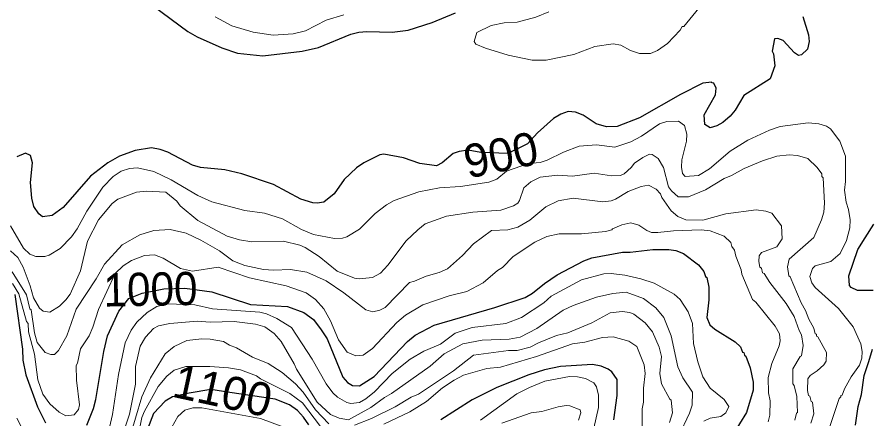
# Model space of a CAD drawing. Extents: x 598.3 to 623.2, y 6902.2 to 6930.1.
# Drawn here: x 620.955 to 623.016, y 6912.142 to 6913.109 of the extents above; entities that cross this region are included whole.
import ezdxf
from ezdxf.enums import TextEntityAlignment as Align

# ---------------------------------------------------------------- set-up
doc = ezdxf.new("R2010")
doc.units = 0
doc.header["$LTSCALE"] = 0.032
doc.layers.add('1', color=7, linetype='Continuous', lineweight=25)
doc.layers.add('2', color=7, linetype='Continuous', lineweight=13)
doc.layers.add('61', color=7, linetype='Continuous')

msp = doc.modelspace()

# ---------------------------------------------------------------- linework, layer by layer
at = {"layer": '1'}
for points in [[(621.2823, 6913.1358), (621.3652, 6913.0739), (621.3881, 6913.0613), (621.447, 6913.0351), (621.4853, 6913.0223), (621.5463, 6913.0159), (621.6403, 6913.027), (621.6802, 6913.0361), (621.7576, 6913.0675), (621.777, 6913.0724), (621.7961, 6913.074), (621.857, 6913.0725), (621.8955, 6913.0774), (621.9532, 6913.0958), (622.0096, 6913.1194)], [(622.8449, 6913.1107), (622.8587, 6913.0663), (622.8601, 6913.0498), (622.8567, 6913.0318), (622.8422, 6913.0178), (622.8347, 6913.0165), (622.8251, 6913.0233), (622.7979, 6913.0528), (622.7848, 6913.0578), (622.7769, 6913.0569), (622.7711, 6913.0272), (622.7746, 6913.0209), (622.7775, 6912.9917), (622.7665, 6912.9605), (622.7032, 6912.9202), (622.6822, 6912.8849), (622.6705, 6912.8706), (622.6527, 6912.8554), (622.6386, 6912.8468), (622.6222, 6912.8427), (622.609, 6912.8505), (622.6076, 6912.8733), (622.6349, 6912.9217), (622.6366, 6912.9382), (622.6307, 6912.9495), (622.6265, 6912.9503), (622.6258, 6912.9525), (622.6046, 6912.9495), (622.5512, 6912.9229), (622.4519, 6912.8667), (622.3984, 6912.8457), (622.3728, 6912.8448), (622.3483, 6912.8524), (622.317, 6912.8727), (622.2983, 6912.8797), (622.2802, 6912.8813), (622.2627, 6912.8749), (622.2452, 6912.8646), (622.2064, 6912.8303), (622.1825, 6912.8036), (622.1352, 6912.7809), (622.0708, 6912.7828), (622.0396, 6912.7888), (622.0187, 6912.7856), (622.0039, 6912.781), (621.9775, 6912.7582), (621.9635, 6912.7512), (621.924, 6912.7568), (621.8842, 6912.77), (621.8369, 6912.7794), (621.8278, 6912.7771), (621.7887, 6912.7585), (621.7711, 6912.7459), (621.7416, 6912.7181), (621.7177, 6912.6837), (621.693, 6912.6638), (621.6769, 6912.6613), (621.666, 6912.6622), (621.6378, 6912.6709), (621.5717, 6912.7056), (621.4951, 6912.732), (621.4545, 6912.7414), (621.3959, 6912.7472), (621.3771, 6912.7527), (621.3175, 6912.7841), (621.2992, 6912.7903), (621.2784, 6912.7939), (621.2388, 6912.7881), (621.2014, 6912.774), (621.1731, 6912.7584), (621.1313, 6912.7261), (621.0657, 6912.651), (621.0391, 6912.6315), (621.0157, 6912.6284), (621.0068, 6912.635), (620.995, 6912.6534), (620.9902, 6912.6728), (620.987, 6912.7107), (620.9918, 6912.7583), (620.9869, 6912.7761), (620.9748, 6912.7818), (620.9544, 6912.7726)], [(623.0143, 6912.4511), (622.991, 6912.4511), (622.9763, 6912.4511), (622.9615, 6912.4578), (622.9572, 6912.4629), (622.9557, 6912.4864), (622.9777, 6912.5498), (622.9954, 6912.5779), (623.016, 6912.6105)], [(621.1228, 6912.1267), (621.1389, 6912.1667), (621.1443, 6912.1882), (621.1635, 6912.3037), (621.1723, 6912.342), (621.1995, 6912.4011), (621.2237, 6912.4316), (621.2558, 6912.4448), (621.3081, 6912.4547), (621.358, 6912.4564), (621.423, 6912.4473), (621.5167, 6912.4175), (621.6054, 6912.4127), (621.6446, 6912.398), (621.6675, 6912.3813), (621.6867, 6912.3558), (621.7005, 6912.3349), (621.7381, 6912.2422), (621.7497, 6912.2295), (621.7614, 6912.2226), (621.7783, 6912.2217), (621.8136, 6912.2437), (621.8939, 6912.328), (621.9125, 6912.3432), (621.9583, 6912.3673), (622.1044, 6912.4098), (622.1772, 6912.4339), (622.195, 6912.4442), (622.2233, 6912.4675), (622.2542, 6912.4884), (622.3185, 6912.5223), (622.3375, 6912.5293), (622.4114, 6912.543), (622.4298, 6912.5431), (622.4842, 6912.5495), (622.523, 6912.5494), (622.5396, 6912.547), (622.5577, 6912.5397), (622.5943, 6912.5125), (622.6067, 6912.4968), (622.6107, 6912.4843), (622.6142, 6912.4818), (622.6189, 6912.4591), (622.619, 6912.4287), (622.6141, 6912.3858), (622.6216, 6912.368), (622.6335, 6912.3576), (622.6826, 6912.327), (622.6948, 6912.3154), (622.6996, 6912.3024), (622.7031, 6912.3015), (622.7047, 6912.2949), (622.7081, 6912.2931), (622.7188, 6912.2649), (622.7256, 6912.2302), (622.7257, 6912.2111), (622.7092, 6912.1571), (622.6763, 6912.1027)], [(620.9491, 6912.441), (620.968, 6912.3096), (620.9683, 6912.2833), (620.9757, 6912.2481), (621.0038, 6912.171), (621.0233, 6912.1321)], [(622.9718, 6912.1269), (622.9782, 6912.1717), (622.9863, 6912.2008), (622.9927, 6912.2461), (623.0035, 6912.28), (623.0129, 6912.3094)], [(622.3906, 6912.1399), (622.3987, 6912.1979), (622.3987, 6912.2367), (622.3857, 6912.2548), (622.377, 6912.2612), (622.3602, 6912.2685), (622.3391, 6912.2726), (622.2624, 6912.2678), (622.2236, 6912.2597), (622.1857, 6912.2478), (622.1086, 6912.2174), (622.0493, 6912.1878), (621.9745, 6912.1399)], [(621.6563, 6912.1272), (621.6436, 6912.1462), (621.6297, 6912.1617), (621.6103, 6912.1755), (621.5757, 6912.1892), (621.4667, 6912.2057), (621.4207, 6912.2122), (621.369, 6912.204), (621.3289, 6912.1949), (621.3114, 6912.1843), (621.2831, 6912.155), (621.2687, 6912.1173)]]:
    msp.add_lwpolyline(points, dxfattribs=at)
at = {"layer": '2'}
for points in [[(622.5952, 6913.1305), (622.5585, 6913.0865), (622.5549, 6913.0859), (622.5503, 6913.0776), (622.5195, 6913.0451), (622.4951, 6913.0284), (622.4783, 6913.0215), (622.4524, 6913.021), (622.4309, 6913.0285), (622.4075, 6913.0412), (622.3885, 6913.0449), (622.3444, 6913.0382), (622.2945, 6913.0186), (622.2277, 6913.0053), (622.1942, 6913.0053), (622.1365, 6913.0173), (622.0819, 6913.0343), (622.0581, 6913.044), (622.0548, 6913.05), (622.0606, 6913.0716), (622.0954, 6913.0884), (622.1267, 6913.095), (622.1578, 6913.0968), (622.2026, 6913.1088), (622.2342, 6913.1217)], [(621.4311, 6913.1093), (621.4713, 6913.0877), (621.5227, 6913.0729), (621.5709, 6913.0652), (621.6191, 6913.069), (621.6486, 6913.0755), (621.698, 6913.1016), (621.7412, 6913.1145)], [(622.9087, 6912.1191), (622.9329, 6912.1906), (622.9369, 6912.195), (622.9364, 6912.1979), (622.9394, 6912.1992), (622.945, 6912.2142), (622.961, 6912.243), (622.9814, 6912.2708), (622.9873, 6912.2878), (622.988, 6912.3037), (622.9848, 6912.3226), (622.966, 6912.3635), (622.9312, 6912.4079), (622.8745, 6912.458), (622.8664, 6912.469), (622.8618, 6912.4847), (622.868, 6912.5038), (622.8745, 6912.5104), (622.9124, 6912.521), (622.9348, 6912.54), (622.9504, 6912.5714), (622.9581, 6912.6019), (622.9588, 6912.6207), (622.9547, 6912.6456), (622.9491, 6912.6631), (622.9452, 6912.692), (622.9476, 6912.7134), (622.9475, 6912.7745), (622.9344, 6912.8103), (622.9113, 6912.8399), (622.9022, 6912.8465), (622.8834, 6912.8521), (622.858, 6912.8546), (622.7905, 6912.8457), (622.7646, 6912.8368), (622.713, 6912.8126), (622.6704, 6912.7862), (622.6209, 6912.744), (622.5939, 6912.728), (622.5617, 6912.7252), (622.5556, 6912.7322), (622.5534, 6912.7479), (622.5542, 6912.7651), (622.5655, 6912.8104), (622.5662, 6912.8269), (622.5604, 6912.8484), (622.5459, 6912.8587), (622.5183, 6912.8579), (622.5005, 6912.8521), (622.4566, 6912.822), (622.4317, 6912.8084), (622.3929, 6912.7956), (622.3485, 6912.8012)], [(622.3485, 6912.8012), (622.3067, 6912.7981), (622.2691, 6912.7841), (622.2297, 6912.7644), (622.2128, 6912.7592), (622.1848, 6912.7565), (622.1319, 6912.7379), (622.1089, 6912.7187), (622.0899, 6912.7115), (622.0218, 6912.7009), (621.9707, 6912.6976), (621.9211, 6912.6887), (621.8623, 6912.6674), (621.8434, 6912.6571), (621.8165, 6912.6359), (621.7788, 6912.5985), (621.7482, 6912.5804), (621.7373, 6912.5769), (621.7185, 6912.5763), (621.6675, 6912.5858), (621.6389, 6912.5979), (621.5931, 6912.6237), (621.5502, 6912.637), (621.5028, 6912.6432), (621.4235, 6912.6641), (621.3899, 6912.6792), (621.3251, 6912.7172), (621.2835, 6912.7372), (621.2444, 6912.7462), (621.2249, 6912.7445), (621.2054, 6912.7381), (621.1859, 6912.7249), (621.1612, 6912.6992), (621.1229, 6912.6418), (621.0993, 6912.5995), (621.0856, 6912.5801), (621.0586, 6912.5516), (621.0321, 6912.5357), (621.0214, 6912.5326), (620.9997, 6912.5326), (620.9855, 6912.5382), (620.9703, 6912.553), (620.9392, 6912.6062)], [(622.8778, 6912.3454), (622.8747, 6912.3466), (622.8713, 6912.3604), (622.8596, 6912.3822), (622.8519, 6912.4025), (622.8409, 6912.4211), (622.815, 6912.4834), (622.8115, 6912.4858), (622.8084, 6912.5081), (622.812, 6912.5266), (622.8714, 6912.5787), (622.8903, 6912.6211), (622.8956, 6912.6396), (622.8973, 6912.661), (622.8941, 6912.7224), (622.891, 6912.7251), (622.8905, 6912.732), (622.8797, 6912.7468), (622.8574, 6912.7689), (622.8326, 6912.7761), (622.8121, 6912.7777), (622.7827, 6912.7738), (622.7478, 6912.763), (622.7037, 6912.7444), (622.6737, 6912.7274), (622.6559, 6912.7202), (622.6106, 6912.6934), (622.5699, 6912.6766), (622.5453, 6912.6767), (622.5289, 6912.6905), (622.5219, 6912.7004), (622.5096, 6912.7468), (622.4971, 6912.7683), (622.4824, 6912.7786), (622.4759, 6912.7792), (622.46, 6912.7712), (622.4405, 6912.7571), (622.4323, 6912.7466), (622.4152, 6912.7318), (622.4066, 6912.7276), (622.3852, 6912.7268), (622.343, 6912.7333), (622.2908, 6912.7263), (622.2546, 6912.7284), (622.2133, 6912.7239), (622.1908, 6912.7122), (622.1736, 6912.6982), (622.1637, 6912.6676), (622.1596, 6912.6611), (622.1488, 6912.6545), (622.1189, 6912.6443), (622.0516, 6912.6393), (621.9878, 6912.6297), (621.9368, 6912.6112), (621.9185, 6912.5971), (621.8911, 6912.5705), (621.8465, 6912.5121), (621.8288, 6912.4928), (621.81, 6912.4825), (621.778, 6912.4791), (621.7664, 6912.4802), (621.7247, 6912.4975), (621.6813, 6912.5326), (621.6478, 6912.5542), (621.6353, 6912.5596), (621.596, 6912.5697), (621.5195, 6912.5683), (621.4898, 6912.5727), (621.4603, 6912.5816), (621.3896, 6912.619), (621.3468, 6912.6543), (621.3387, 6912.6656), (621.3128, 6912.6872), (621.2665, 6912.6903), (621.2422, 6912.6878), (621.1969, 6912.6705), (621.1834, 6912.6602), (621.1507, 6912.6209), (621.1243, 6912.57), (621.1072, 6912.4983), (621.0823, 6912.4424), (621.0724, 6912.4284), (621.0571, 6912.4131), (621.0336, 6912.399), (621.0172, 6912.4013), (621.0085, 6912.4083), (620.994, 6912.4331), (620.986, 6912.4624), (620.9692, 6912.5072), (620.9566, 6912.5305), (620.9387, 6912.546)], [(622.8256, 6912.1389), (622.83, 6912.1554), (622.8326, 6912.1572), (622.831, 6912.196), (622.8245, 6912.2223), (622.8213, 6912.226), (622.8213, 6912.2621), (622.8387, 6912.2923), (622.8423, 6912.294), (622.8456, 6912.3187), (622.8422, 6912.3442), (622.8361, 6912.3547), (622.8244, 6912.3879), (622.8052, 6912.4198), (622.7654, 6912.47), (622.7517, 6912.4918), (622.7484, 6912.4931), (622.7453, 6912.5044), (622.742, 6912.5068), (622.7389, 6912.5204), (622.7404, 6912.5343), (622.7458, 6912.5421), (622.7822, 6912.556), (622.7953, 6912.5749), (622.7936, 6912.6062), (622.7705, 6912.6371), (622.7565, 6912.6417), (622.7327, 6912.645), (622.6597, 6912.6354), (622.6046, 6912.62), (622.5636, 6912.6208), (622.5442, 6912.6293), (622.5286, 6912.6423), (622.5062, 6912.6746), (622.5023, 6912.6837), (622.4924, 6912.6945), (622.474, 6912.7041), (622.456, 6912.701), (622.4252, 6912.6889), (622.3945, 6912.6704), (622.3839, 6912.6668), (622.3637, 6912.6645), (622.2926, 6912.6733), (622.2565, 6912.6669), (622.2269, 6912.6522), (622.1887, 6912.6203), (622.1591, 6912.6036), (622.1355, 6912.5971), (622.0963, 6912.5956), (622.0525, 6912.563), (622.0267, 6912.5353), (621.9905, 6912.5032), (621.9703, 6912.4941), (621.9392, 6912.4856), (621.9108, 6912.473), (621.8987, 6912.4701), (621.8403, 6912.4099), (621.8278, 6912.4034), (621.8103, 6912.3997), (621.7938, 6912.4044)], [(620.944, 6912.4677), (620.9593, 6912.443), (620.9776, 6912.3762), (620.9813, 6912.3717), (620.9826, 6912.3511), (620.9965, 6912.2975), (621.0047, 6912.2357), (621.017, 6912.2014), (621.0339, 6912.1781), (621.0564, 6912.1577), (621.072, 6912.149), (621.0923, 6912.1514), (621.1027, 6912.1641), (621.1051, 6912.1753), (621.0976, 6912.2348), (621.097, 6912.2703), (621.1002, 6912.2758), (621.1077, 6912.3103), (621.1283, 6912.3416), (621.1373, 6912.3627), (621.1503, 6912.4052), (621.1906, 6912.4917), (621.2099, 6912.5102), (621.2304, 6912.5231), (621.2617, 6912.5348), (621.2854, 6912.5364), (621.3062, 6912.5283), (621.3483, 6912.504), (621.3769, 6912.4977), (621.4386, 6912.5074), (621.5137, 6912.4814), (621.602, 6912.4621), (621.6502, 6912.4453), (621.6729, 6912.4294), (621.693, 6912.4068), (621.7089, 6912.3782), (621.7284, 6912.3325), (621.7488, 6912.3026), (621.7695, 6912.2933), (621.7875, 6912.2954), (621.8099, 6912.3111), (621.8681, 6912.3735), (621.889, 6912.3918), (621.9306, 6912.4163), (621.9946, 6912.4379), (622.0367, 6912.4488), (622.0763, 6912.4692), (622.1108, 6912.499), (622.1224, 6912.5062), (622.1481, 6912.5329), (622.2007, 6912.5675), (622.229, 6912.5811), (622.2593, 6912.5875), (622.3129, 6912.5875), (622.3702, 6912.5925), (622.3855, 6912.5965), (622.3869, 6912.5991), (622.4094, 6912.609), (622.431, 6912.6135), (622.4503, 6912.6078), (622.4697, 6912.595), (622.4813, 6912.5908), (622.4963, 6912.5901), (622.5342, 6912.5948), (622.6006, 6912.5972), (622.6221, 6912.5948), (622.6561, 6912.5818), (622.6721, 6912.5666), (622.674, 6912.5571), (622.6805, 6912.5482), (622.6836, 6912.5339), (622.6966, 6912.5009), (622.6982, 6912.4899), (622.7242, 6912.4289), (622.7322, 6912.4224), (622.7785, 6912.3647), (622.7888, 6912.3468), (622.7905, 6912.3294), (622.788, 6912.318), (622.7707, 6912.2749), (622.7621, 6912.2416), (622.7623, 6912.2042), (622.7662, 6912.1852), (622.7661, 6912.1507), (622.7614, 6912.1345)], [(621.7938, 6912.4044), (621.7412, 6912.4452), (621.698, 6912.4741), (621.6522, 6912.4953), (621.6125, 6912.5017), (621.5715, 6912.5002), (621.5474, 6912.5017), (621.5028, 6912.5108), (621.4741, 6912.5222), (621.4417, 6912.5464), (621.3969, 6912.572), (621.3617, 6912.5887), (621.3227, 6912.598), (621.2835, 6912.5949), (621.25, 6912.5851), (621.2074, 6912.561), (621.1652, 6912.5141), (621.145, 6912.4789), (621.0973, 6912.406), (621.0741, 6912.3417), (621.0548, 6912.3064), (621.0449, 6912.297), (621.0356, 6912.297), (621.022, 6912.3014), (621.0033, 6912.3259), (620.9966, 6912.349), (620.9885, 6912.4044), (620.9853, 6912.4065), (620.9778, 6912.4406), (620.9426, 6912.4958)], [(621.169, 6912.0864), (621.1844, 6912.1528), (621.1991, 6912.2487), (621.215, 6912.3252), (621.2289, 6912.355), (621.2427, 6912.3746), (621.268, 6912.3983), (621.2906, 6912.4127), (621.3169, 6912.4189), (621.3825, 6912.4164), (621.4252, 6912.4071), (621.5388, 6912.399), (621.555, 6912.395), (621.5798, 6912.3834), (621.6149, 6912.3619), (621.6647, 6912.2854), (621.6985, 6912.2261), (621.7146, 6912.2048), (621.726, 6912.1945), (621.7482, 6912.1814), (621.7574, 6912.1788), (621.7782, 6912.181), (621.7938, 6912.1899), (621.815, 6912.207), (621.8575, 6912.2512), (621.9005, 6912.2859), (621.9336, 6912.3048), (621.9731, 6912.3214), (622.009, 6912.3482), (622.0493, 6912.3618), (622.1307, 6912.3712), (622.1685, 6912.3861), (622.2217, 6912.4212), (622.2396, 6912.4374), (622.3124, 6912.4764), (622.3666, 6912.4913), (622.3841, 6912.492), (622.4171, 6912.4878), (622.4557, 6912.479), (622.4875, 6912.4686), (622.5359, 6912.4422), (622.5501, 6912.4288)], [(621.2156, 6912.1247), (621.225, 6912.1531), (621.2395, 6912.2251), (621.2396, 6912.2681), (621.2511, 6912.317), (621.2637, 6912.3388), (621.283, 6912.359), (621.2946, 6912.3657), (621.3219, 6912.3714), (621.389, 6912.377), (621.4191, 6912.3747), (621.477, 6912.3762), (621.5283, 6912.3696), (621.5506, 6912.3632), (621.5735, 6912.3475), (621.5905, 6912.3283), (621.6215, 6912.2746), (621.6266, 6912.2614), (621.6767, 6912.1818), (621.7091, 6912.1526), (621.7299, 6912.1432), (621.7517, 6912.1399), (621.8057, 6912.1695), (621.8383, 6912.1932), (621.8558, 6912.2027), (621.9486, 6912.2686), (621.9819, 6912.2985), (622.027, 6912.3224), (622.0739, 6912.331), (622.1386, 6912.3337), (622.165, 6912.3389), (622.2055, 6912.3597), (622.2687, 6912.4033), (622.2929, 6912.4149), (622.3491, 6912.4347), (622.3877, 6912.4435), (622.4198, 6912.4467), (622.4617, 6912.432), (622.4915, 6912.409), (622.5104, 6912.386), (622.5283, 6912.3421), (622.5447, 6912.2673), (622.5568, 6912.2408), (622.58, 6912.206), (622.5785, 6912.1745), (622.5723, 6912.1555), (622.546, 6912.0994)], [(622.5501, 6912.4288), (622.5694, 6912.3999), (622.5799, 6912.3717), (622.5817, 6912.3229), (622.5925, 6912.279), (622.6049, 6912.2429), (622.622, 6912.2161), (622.6557, 6912.1888), (622.6669, 6912.1719), (622.6602, 6912.1561), (622.648, 6912.1472), (622.6224, 6912.1432), (622.6072, 6912.1361)], [(622.5247, 6912.1328), (622.5314, 6912.1562), (622.5282, 6912.1873), (622.525, 6912.1895), (622.5054, 6912.2263), (622.5007, 6912.251), (622.5047, 6912.2924), (622.4991, 6912.3145), (622.4835, 6912.3515), (622.466, 6912.3729), (622.4387, 6912.3935), (622.4286, 6912.3976), (622.4106, 6912.4005), (622.3815, 6912.3975), (622.3375, 6912.3732), (622.28, 6912.3486), (622.2522, 6912.3422), (622.2088, 6912.325), (622.1889, 6912.3144), (622.1581, 6912.3067), (622.1367, 6912.3067), (622.0531, 6912.2953), (622.0046, 6912.2572), (621.9206, 6912.2012), (621.9026, 6912.1938), (621.8642, 6912.1705), (621.8076, 6912.143), (621.7663, 6912.1271)], [(621.7046, 6912.1299), (621.6726, 6912.1633), (621.6428, 6912.206), (621.6245, 6912.2261), (621.5923, 6912.2534), (621.5588, 6912.2749), (621.5208, 6912.2906), (621.4827, 6912.313), (621.4655, 6912.3189), (621.4514, 6912.3278), (621.4195, 6912.3341), (621.3992, 6912.3342), (621.3632, 6912.3302), (621.3324, 6912.3162), (621.3109, 6912.2988), (621.2754, 6912.2409), (621.2549, 6912.1947), (621.2245, 6912.0923)], [(621.8367, 6912.1292), (621.8993, 6912.159), (621.9398, 6912.1833), (621.9786, 6912.2168), (622.0059, 6912.2353), (622.0291, 6912.2468), (622.0846, 6912.2629), (622.1178, 6912.266), (622.2042, 6912.2919), (622.291, 6912.3226), (622.3206, 6912.3269), (622.3634, 6912.3375), (622.3886, 6912.3391), (622.4265, 6912.3292), (622.4456, 6912.3162), (622.4631, 6912.272), (622.4659, 6912.2514), (622.4619, 6912.2154), (622.4618, 6912.1818), (622.4587, 6912.1664), (622.4586, 6912.1219)], [(622.8641, 6912.1318), (622.8714, 6912.1543), (622.8682, 6912.1817), (622.865, 6912.1839), (622.8617, 6912.1963), (622.8586, 6912.1984), (622.8562, 6912.2101), (622.8569, 6912.2383), (622.8631, 6912.2463), (622.8795, 6912.2573), (622.896, 6912.2722), (622.9014, 6912.2806), (622.9022, 6912.3015), (622.8811, 6912.3396), (622.878, 6912.3409), (622.8778, 6912.3454)], [(621.2468, 6912.1043), (621.255, 6912.145), (621.2612, 6912.1607), (621.2939, 6912.2194), (621.3149, 6912.2443), (621.3323, 6912.2592), (621.3607, 6912.268), (621.4182, 6912.2678), (621.4632, 6912.2645), (621.4919, 6912.2598), (621.5304, 6912.2454), (621.5407, 6912.2382), (621.6106, 6912.2033), (621.6414, 6912.1807), (621.6847, 6912.1237)], [(622.3291, 6912.0622), (622.3533, 6912.169), (622.3532, 6912.1988), (622.3486, 6912.219), (622.3422, 6912.2288), (622.3221, 6912.2388), (622.303, 6912.2428), (622.2839, 6912.2435), (622.2245, 6912.2323), (622.1872, 6912.2177), (622.1573, 6912.2021), (622.0695, 6912.1389)], [(621.54, 6912.1431), (621.399, 6912.1681), (621.3778, 6912.1684), (621.3582, 6912.1631), (621.3413, 6912.1478), (621.327, 6912.1222)], [(622.1208, 6912.1317), (622.1918, 6912.1561), (622.2172, 6912.1593), (622.2565, 6912.1707), (622.2757, 6912.1739), (622.2849, 6912.1732), (622.3094, 6912.1634), (622.3109, 6912.1565), (622.3052, 6912.1384)], [(620.9544, 6912.1437), (620.9634, 6912.1255)], [(621.5903, 6912.124), (621.54, 6912.1431)]]:
    msp.add_lwpolyline(points, dxfattribs=at)

# ---------------------------------------------------------------- texts
at = {"layer": '61'}
for s, rotation, p in [('900', 11.821, (622.1268, 6912.7383)), ('1100', 347.758, (621.4411, 6912.1704))]:
    msp.add_text(s, height=0.08, rotation=rotation, dxfattribs=at).set_placement(p, align=Align.CENTER)
at = {"layer": '61', "width": 0.95}
msp.add_text('1000', height=0.08, rotation=1.023, dxfattribs=at).set_placement((621.2764, 6912.4141), align=Align.CENTER)

doc.saveas('drawing.dxf')
